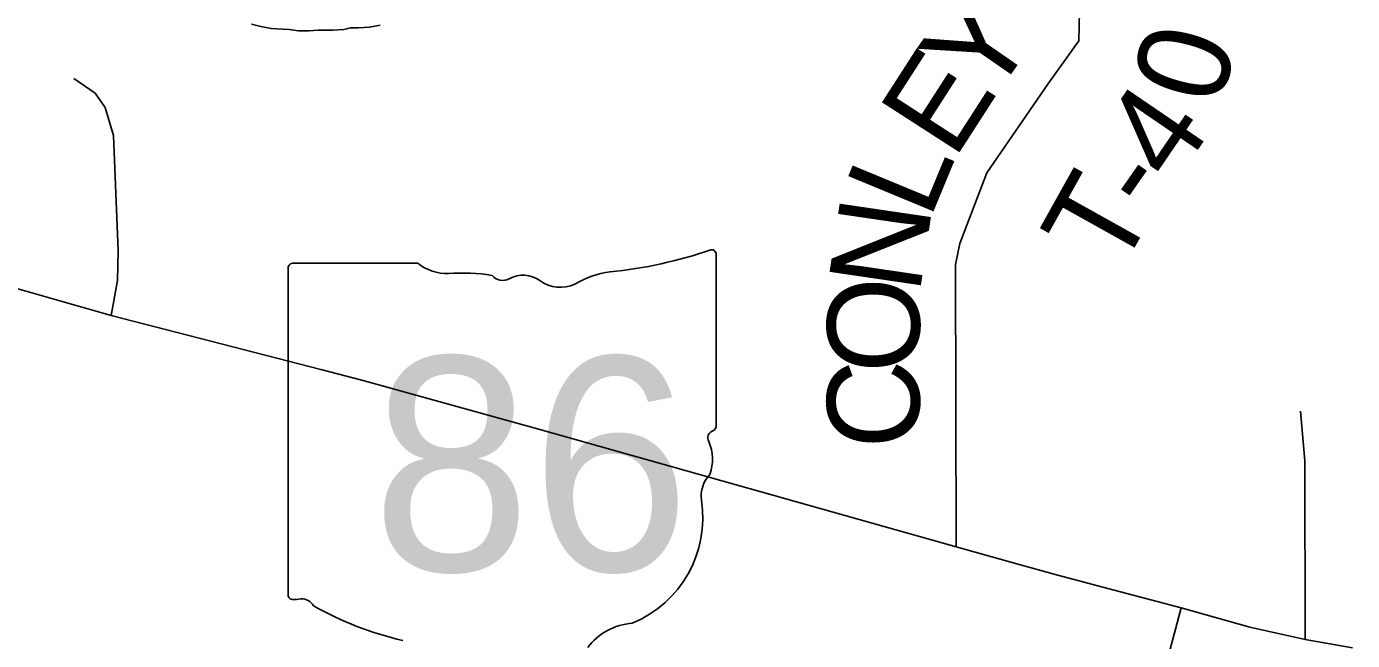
# Model space of a CAD drawing. Extents: x -59 to 82, y -3 to 49.
# Drawn here: x -52.032 to -51.216, y 43.939 to 44.317 of the extents above; entities that cross this region are included whole.
import ezdxf

# ---------------------------------------------------------------- set-up
doc = ezdxf.new("R2010")
doc.units = 0
for name, color, linetype in [('GM_X_Major_River', 7, 'Continuous'), ('GM_X_State_Location', 7, 'Continuous'), ('GM_X_State_Route', 7, 'Continuous'), ('GM_X_State_Shield', 7, 'Continuous'), ('GM_X_Township_Road', 7, 'Continuous'), ('GM_X_Township_Road_Text', 7, 'Continuous')]:
    doc.layers.add(name, color=color, linetype=linetype)

msp = doc.modelspace()

# ---------------------------------------------------------------- linework, layer by layer
at = {"layer": 'GM_X_Major_River'}
for p, q in [((-51.89348, 44.31849), (-51.8878, 44.31698)), ((-51.8208, 44.3167), (-51.81436, 44.31785)), ((-51.8878, 44.31698), (-51.88136, 44.31585)), ((-51.88136, 44.31585), (-51.87455, 44.31549)), ((-51.87455, 44.31549), (-51.87039, 44.31511)), ((-51.87039, 44.31511), (-51.86471, 44.31436)), ((-51.86471, 44.31436), (-51.85827, 44.31437)), ((-51.85827, 44.31437), (-51.85259, 44.31476)), ((-51.85259, 44.31476), (-51.84351, 44.31477)), ((-51.84351, 44.31477), (-51.83669, 44.31516)), ((-51.83669, 44.31516), (-51.83253, 44.31631)), ((-51.83253, 44.31631), (-51.82761, 44.31631)), ((-51.82761, 44.31631), (-51.8208, 44.3167))]:
    msp.add_line(p, q, dxfattribs=at)
at = {"layer": 'GM_X_State_Route'}
for p, q in [((-52.07199, 44.16524), (-51.98007, 44.13916)), ((-51.98007, 44.13916), (-51.85078, 44.10585)), ((-51.85078, 44.10585), (-51.8256, 44.09922)), ((-51.8256, 44.09922), (-51.71606, 44.06901)), ((-51.71606, 44.06901), (-51.45964, 43.99663)), ((-51.45964, 43.99663), (-51.42084, 43.98577)), ((-51.42084, 43.98577), (-51.40002, 43.98013)), ((-51.40002, 43.98013), (-51.37324, 43.97288)), ((-51.37324, 43.97288), (-51.32112, 43.95907)), ((-51.32112, 43.95907), (-51.2788, 43.9473)), ((-51.2788, 43.9473), (-51.2446, 43.93974)), ((-51.2446, 43.93974), (-51.21552, 43.93453))]:
    msp.add_line(p, q, dxfattribs=at)
at = {"layer": 'GM_X_State_Shield'}
for p, q in [((-51.7912, 44.17128), (-51.86841, 44.17128)), ((-51.60734, 44.07155), (-51.60734, 44.17624)), ((-51.87101, 44.16783), (-51.87101, 43.96771)), ((-51.60737, 44.07158), (-51.60734, 44.07155))]:
    msp.add_line(p, q, dxfattribs=at)
for centre, radius, start, end in [((-51.70127, 44.44411), 0.27962, 275.84447, 288.90645), ((-51.61027, 44.17667), 0.00294, 351.86209, 97.738), ((-51.86799, 44.16826), 0.00305, 98.1301, 188.1301), ((-51.77281, 44.19451), 0.02963, 231.61951, 271.11188), ((-51.76299, 44.05893), 0.10636, 80.48669, 94.98827), ((-51.73884, 44.1693), 0.00855, 219.79206, 297.10237), ((-51.72629, 44.14617), 0.01777, 54.46668, 119.14113), ((-51.6656, 44.11015), 0.05625, 97.34618, 120.76885), ((-51.70335, 44.17789), 0.02138, 233.85621, 294.82819), ((-51.60802, 44.06387), 0.00454, 107.94398, 210.33697), ((-51.61048, 44.07115), 0.00314, 289.60381, 7.73413), ((-51.63692, 44.05063), 0.02727, 340.03296, 23.64957), ((-51.59683, 44.02774), 0.01984, 136.8065, 186.92959), ((-51.6856, 44.01442), 0.06994, 292.30889, 8.98584), ((-51.86796, 43.96728), 0.00308, 171.95839, 258.30661), ((-51.8675, 43.98775), 0.02352, 267.33899, 280.60386), ((-51.86268, 43.95617), 0.00848, 29.74838, 93.27175), ((-51.75562, 44.13597), 0.20192, 240.41292, 257.1985), ((-51.65611, 43.91153), 0.0383, 94.40312, 142.57675)]:
    msp.add_arc(centre, radius, start, end, dxfattribs=at)
at = {"layer": 'GM_X_Township_Road'}
for p, q in [((-51.38406, 44.30818), (-51.38024, 44.45969)), ((-51.40318, 44.28146), (-51.38406, 44.30818)), ((-51.9899, 44.27593), (-52.00303, 44.28502)), ((-51.44065, 44.2269), (-51.40318, 44.28146)), ((-51.9836, 44.2671), (-51.9899, 44.27593)), ((-51.97856, 44.24994), (-51.9836, 44.2671)), ((-51.97578, 44.17903), (-51.97856, 44.24994)), ((-51.45734, 44.18339), (-51.44065, 44.2269)), ((-51.97604, 44.16061), (-51.97578, 44.17903)), ((-51.45997, 44.17057), (-51.45734, 44.18339)), ((-51.45964, 43.99663), (-51.45997, 44.17057)), ((-51.98007, 44.13916), (-51.97604, 44.16061)), ((-51.24493, 44.04956), (-51.24756, 44.08015)), ((-51.2446, 43.93974), (-51.24493, 44.04956)), ((-51.33895, 43.89162), (-51.32112, 43.95907))]:
    msp.add_line(p, q, dxfattribs=at)

# ---------------------------------------------------------------- texts
at = {"layer": 'GM_X_State_Location'}
for s, p in [('s', (-51.74215, 44.05447)), ('r', (-51.74216, 44.05447))]:
    msp.add_text(s, height=0.000189, dxfattribs=at).set_placement(p)
msp.add_text('86', height=0.000189, rotation=0.00001, dxfattribs=at).set_placement((-51.78984, 44.04069))
at = {"layer": 'GM_X_State_Shield'}
msp.add_text('86', height=0.131836, dxfattribs=at).set_placement((-51.81949, 43.98183))
at = {"layer": 'GM_X_Township_Road_Text'}
for s, rotation, p in [('Y', 55.29954, (-51.43818, 44.26965)), ('0', 74.68579, (-51.29731, 44.26673)), ('E', 57.1919, (-51.46093, 44.23434)), ('4', 55.69603, (-51.32561, 44.21927)), ('L', 67.51496, (-51.47593, 44.19746)), ('T', 60.83134, (-51.35928, 44.16374)), ('-', 55.04762, (-51.33937, 44.19957)), ('N', 81.63188, (-51.48222, 44.15156)), ('O', 89.847, (-51.4822, 44.1037)), ('C', 90, (-51.4822, 44.05707))]:
    msp.add_text(s, height=0.05682, rotation=rotation, dxfattribs=at).set_placement(p)

doc.saveas('drawing.dxf')
